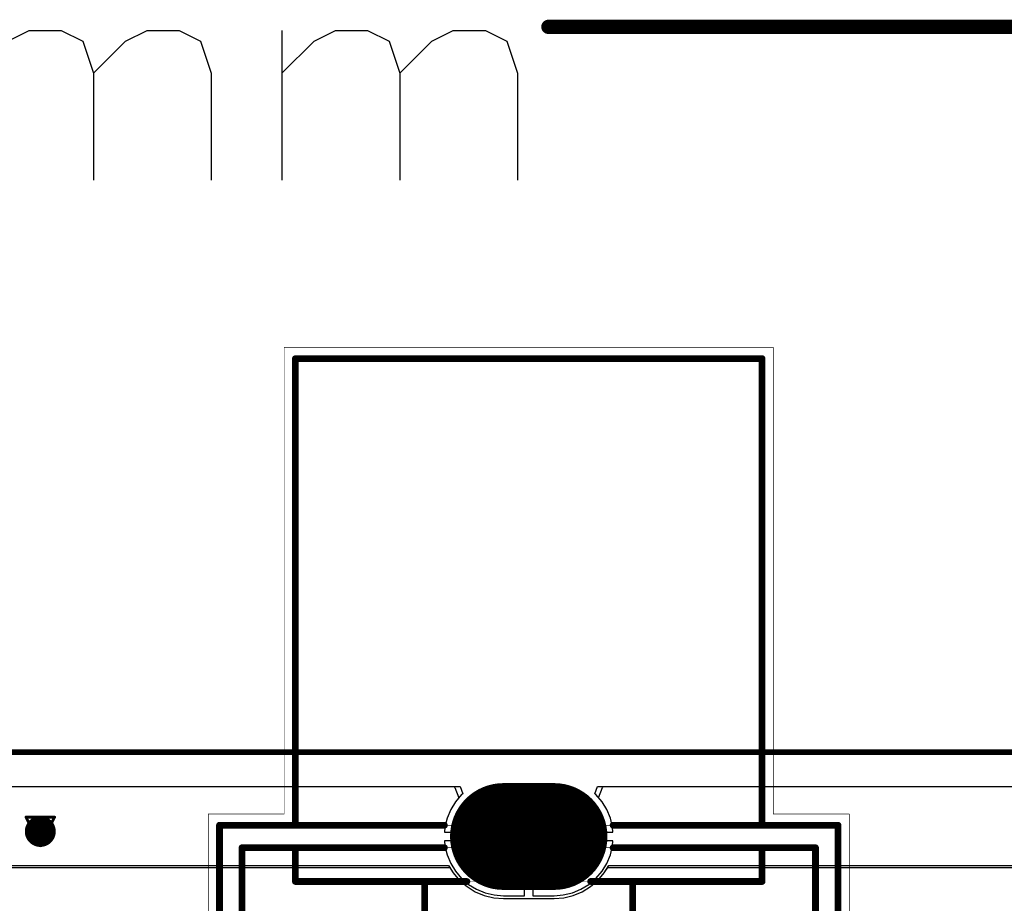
# Model space of a CAD drawing. Header units: millimetres. Extents: x 138 to 555, y 26 to 334.
# Tile 642 of 656: x 270 to 287, y 309 to 325. Entities that reach past the tile are written whole.
import ezdxf

# ---------------------------------------------------------------- set-up
doc = ezdxf.new("R2010")
doc.units = ezdxf.units.MM
for name, color, linetype in [('BottomLayer', 5, 'Continuous'), ('BottomSolder', 6, 'Continuous'), ('DrillDrawing', 1, 'Continuous'), ('KeepOutLayer', 6, 'Continuous'), ('Mechanical20', 56, 'Continuous'), ('Mechanical27', 56, 'Continuous'), ('Mechanical30', 56, 'Continuous'), ('MidLayer1', 16, 'Continuous'), ('MidLayer2', 76, 'Continuous'), ('MidLayer3', 90, 'Continuous'), ('MidLayer4', 156, 'Continuous'), ('MultiLayer', 9, 'Continuous'), ('PadHoleLayer', 156, 'Continuous'), ('TopLayer', 1, 'Continuous'), ('TopOverlay', 2, 'Continuous'), ('TopPaste', 8, 'Continuous'), ('TopSolder', 216, 'Continuous'), ('ViaHoleLayer', 16, 'Continuous')]:
    doc.layers.add(name, color=color, linetype=linetype)

# ---------------------------------------------------------------- blocks, each defined once
blk = doc.blocks.new('CON_SMD_RCA_SOCKET_CUI_RCJ_013_SMT_515')
at = {"layer": 'BottomLayer', "const_width": 1.8}
blk.add_lwpolyline([(0, 0.45), (0, -0.45)], dxfattribs=at)
at = {"layer": 'BottomLayer', "const_width": 0.9}
for points in [[(-0.45, 0.45, 1), (0.45, 0.45, 1)], [(-0.45, -0.45, 1), (0.45, -0.45, 1)]]:
    blk.add_lwpolyline(points, format="xyb", close=True, dxfattribs=at)
at = {"layer": 'BottomSolder', "const_width": 1.9}
blk.add_lwpolyline([(0, 0.45), (0, -0.45)], dxfattribs=at)
at = {"layer": 'BottomSolder', "const_width": 0.95}
for points in [[(-0.475, 0.45, 1), (0.475, 0.45, 1)], [(-0.475, -0.45, 1), (0.475, -0.45, 1)]]:
    blk.add_lwpolyline(points, format="xyb", close=True, dxfattribs=at)
at = {"layer": 'Mechanical20', "const_width": 0.01}
for points in [[(7.25, 7.75), (4.75, 7.75)], [(4.75, 5.7), (4.75, 7.75)], [(7.25, -1.45), (7.25, 7.75)], [(4.75, 5.7), (-0.4, 5.7)], [(-0.4, 4.35), (-0.4, 5.7)], [(-8.7, -4.35), (-8.7, 4.35)], [(-0.4, 4.35), (-8.7, 4.35)], [(7.25, -7.75), (7.25, -1.45)], [(-0.4, -4.35), (-8.7, -4.35)], [(-0.4, -5.7), (-0.4, -4.35)], [(4.75, -5.7), (-0.4, -5.7)], [(4.75, -7.75), (4.75, -5.7)], [(7.25, -7.75), (4.75, -7.75)]]:
    blk.add_lwpolyline(points, dxfattribs=at)
at = {"layer": 'Mechanical20', "const_width": 0.005}
for points in [[(4.748, 7.75, 1), (4.753, 7.75, 1)], [(4.748, 7.75, 1), (4.753, 7.75, 1)], [(7.248, 7.75, 1), (7.253, 7.75, 1)], [(7.248, 7.75, 1), (7.253, 7.75, 1)], [(-0.402, 5.7, 1), (-0.397, 5.7, 1)], [(-0.402, 5.7, 1), (-0.397, 5.7, 1)], [(4.748, 5.7, 1), (4.753, 5.7, 1)], [(4.748, 5.7, 1), (4.753, 5.7, 1)], [(-8.702, 4.35, 1), (-8.698, 4.35, 1)], [(-8.702, 4.35, 1), (-8.698, 4.35, 1)], [(-0.402, 4.35, 1), (-0.397, 4.35, 1)], [(-0.402, 4.35, 1), (-0.397, 4.35, 1)], [(7.248, -1.45, 1), (7.253, -1.45, 1)], [(7.248, -1.45, 1), (7.253, -1.45, 1)], [(-8.702, -4.35, 1), (-8.698, -4.35, 1)], [(-8.702, -4.35, 1), (-8.698, -4.35, 1)], [(-0.402, -4.35, 1), (-0.397, -4.35, 1)], [(-0.402, -4.35, 1), (-0.397, -4.35, 1)], [(-0.402, -5.7, 1), (-0.397, -5.7, 1)], [(-0.402, -5.7, 1), (-0.397, -5.7, 1)], [(4.748, -5.7, 1), (4.753, -5.7, 1)], [(4.748, -5.7, 1), (4.753, -5.7, 1)], [(4.748, -7.75, 1), (4.753, -7.75, 1)], [(4.748, -7.75, 1), (4.753, -7.75, 1)], [(7.248, -7.75, 1), (7.253, -7.75, 1)], [(7.248, -7.75, 1), (7.253, -7.75, 1)]]:
    blk.add_lwpolyline(points, format="xyb", close=True, dxfattribs=at)
at = {"layer": 'Mechanical27'}
for p, q in [((5.87, 6.75), (6.394, 6.75)), ((6.394, 6.75), (6.108, 6.369)), ((6.108, 6.369), (6.251, 6.369)), ((6.251, 6.369), (6.346, 6.321)), ((6.346, 6.321), (6.394, 6.274)), ((6.394, 6.274), (6.442, 6.131)), ((6.442, 6.131), (6.442, 6.036)), ((6.442, 6.036), (6.394, 5.893)), ((5.823, 5.845), (5.775, 5.94)), ((5.87, 5.798), (5.823, 5.845)), ((6.013, 5.75), (5.87, 5.798)), ((6.299, 5.798), (6.156, 5.75)), ((6.394, 5.893), (6.299, 5.798)), ((6.156, 5.75), (6.013, 5.75)), ((-0.675, 0.309), (-0.58, 0.357)), ((-0.58, 0.357), (-0.437, 0.5)), ((-0.437, 0.5), (-0.437, -0.5)), ((6.101, 0.5), (5.625, -0.167)), ((6.101, 0.5), (6.101, -0.5)), ((5.625, -0.167), (6.339, -0.167)), ((5.918, -5.798), (6.013, -5.75)), ((6.013, -5.75), (6.203, -5.75)), ((6.203, -5.75), (6.299, -5.798)), ((5.823, -5.941), (5.87, -5.845)), ((5.823, -5.988), (5.823, -5.941)), ((5.87, -5.845), (5.918, -5.798)), ((6.299, -5.798), (6.346, -5.845)), ((6.346, -5.845), (6.394, -5.941)), ((6.394, -5.941), (6.394, -6.036)), ((6.394, -6.036), (6.346, -6.131)), ((6.251, -6.274), (5.775, -6.75)), ((6.346, -6.131), (6.251, -6.274)), ((5.775, -6.75), (6.442, -6.75))]:
    blk.add_line(p, q, dxfattribs=at)
at = {"layer": 'Mechanical27', "const_width": 0.01}
for points in [[(6.5, 7), (5.5, 7)], [(5.5, 5.5), (5.5, 7)], [(6.5, 5.5), (6.5, 7)], [(-0.2, -5.5), (-0.2, 5.5)], [(6.5, 5.5), (-0.2, 5.5)], [(4, 5.1), (4, 5.5)], [(6.5, 5.1), (6.5, 5.5)], [(6.5, 5.1), (0.2, 5.1)], [(0.2, -5.1), (0.2, 5.1)], [(-8.5, -4.15), (-8.5, 4.15)], [(-0.2, 4.15), (-8.5, 4.15)], [(0.8, 4.15), (0.2, 4.15)], [(0.8, -4.15), (0.8, 4.15)], [(5.1, 1.85), (0.8, 1.85)], [(5.1, -1.85), (5.1, 1.85)], [(6.5, 0.5), (5.1, 0.5)], [(6.5, -0.5), (6.5, 0.5)], [(6.5, -0.5), (5.1, -0.5)], [(5.1, -1.85), (0.8, -1.85)], [(-0.2, -4.15), (-8.5, -4.15)], [(0.8, -4.15), (0.2, -4.15)], [(6.5, -5.1), (0.2, -5.1)], [(4, -5.5), (4, -5.1)], [(6.5, -5.5), (6.5, -5.1)], [(6.5, -5.5), (-0.2, -5.5)], [(5.5, -7), (5.5, -5.5)], [(6.5, -7), (6.5, -5.5)], [(6.5, -7), (5.5, -7)]]:
    blk.add_lwpolyline(points, dxfattribs=at)
at = {"layer": 'Mechanical27', "const_width": 0.005}
for points in [[(5.497, 7, 1), (5.502, 7, 1)], [(5.497, 7, 1), (5.502, 7, 1)], [(6.498, 7, 1), (6.502, 7, 1)], [(6.498, 7, 1), (6.502, 7, 1)], [(-0.202, 5.5, 1), (-0.198, 5.5, 1)], [(-0.202, 5.5, 1), (-0.198, 5.5, 1)], [(3.998, 5.5, 1), (4.002, 5.5, 1)], [(5.497, 5.5, 1), (5.502, 5.5, 1)], [(6.498, 5.5, 1), (6.502, 5.5, 1)], [(6.498, 5.5, 1), (6.502, 5.5, 1)], [(6.498, 5.5, 1), (6.502, 5.5, 1)], [(0.198, 5.1, 1), (0.202, 5.1, 1)], [(0.198, 5.1, 1), (0.202, 5.1, 1)], [(3.998, 5.1, 1), (4.002, 5.1, 1)], [(6.498, 5.1, 1), (6.502, 5.1, 1)], [(6.498, 5.1, 1), (6.502, 5.1, 1)], [(-8.503, 4.15, 1), (-8.498, 4.15, 1)], [(-8.503, 4.15, 1), (-8.498, 4.15, 1)], [(-0.202, 4.15, 1), (-0.198, 4.15, 1)], [(0.198, 4.15, 1), (0.202, 4.15, 1)], [(0.798, 4.15, 1), (0.803, 4.15, 1)], [(0.798, 4.15, 1), (0.803, 4.15, 1)], [(0.798, 1.85, 1), (0.803, 1.85, 1)], [(5.098, 1.85, 1), (5.102, 1.85, 1)], [(5.098, 1.85, 1), (5.102, 1.85, 1)], [(5.098, 0.5, 1), (5.102, 0.5, 1)], [(6.498, 0.5, 1), (6.502, 0.5, 1)], [(6.498, 0.5, 1), (6.502, 0.5, 1)], [(5.098, -0.5, 1), (5.102, -0.5, 1)], [(6.498, -0.5, 1), (6.502, -0.5, 1)], [(6.498, -0.5, 1), (6.502, -0.5, 1)], [(0.798, -1.85, 1), (0.803, -1.85, 1)], [(5.098, -1.85, 1), (5.102, -1.85, 1)], [(5.098, -1.85, 1), (5.102, -1.85, 1)], [(-8.503, -4.15, 1), (-8.498, -4.15, 1)], [(-8.503, -4.15, 1), (-8.498, -4.15, 1)], [(-0.202, -4.15, 1), (-0.198, -4.15, 1)], [(0.198, -4.15, 1), (0.202, -4.15, 1)], [(0.798, -4.15, 1), (0.803, -4.15, 1)], [(0.798, -4.15, 1), (0.803, -4.15, 1)], [(0.198, -5.1, 1), (0.202, -5.1, 1)], [(0.198, -5.1, 1), (0.202, -5.1, 1)], [(3.998, -5.1, 1), (4.002, -5.1, 1)], [(6.498, -5.1, 1), (6.502, -5.1, 1)], [(6.498, -5.1, 1), (6.502, -5.1, 1)], [(-0.202, -5.5, 1), (-0.198, -5.5, 1)], [(-0.202, -5.5, 1), (-0.198, -5.5, 1)], [(3.998, -5.5, 1), (4.002, -5.5, 1)], [(5.497, -5.5, 1), (5.502, -5.5, 1)], [(6.498, -5.5, 1), (6.502, -5.5, 1)], [(6.498, -5.5, 1), (6.502, -5.5, 1)], [(6.498, -5.5, 1), (6.502, -5.5, 1)], [(5.497, -7, 1), (5.502, -7, 1)], [(5.497, -7, 1), (5.502, -7, 1)], [(6.498, -7, 1), (6.502, -7, 1)], [(6.498, -7, 1), (6.502, -7, 1)]]:
    blk.add_lwpolyline(points, format="xyb", close=True, dxfattribs=at)
at = {"layer": 'MidLayer1', "const_width": 1.8}
blk.add_lwpolyline([(0, 0.45), (0, -0.45)], dxfattribs=at)
at = {"layer": 'MidLayer1', "const_width": 0.9}
for points in [[(-0.45, 0.45, 1), (0.45, 0.45, 1)], [(-0.45, -0.45, 1), (0.45, -0.45, 1)]]:
    blk.add_lwpolyline(points, format="xyb", close=True, dxfattribs=at)
at = {"layer": 'MidLayer2', "const_width": 1.8}
blk.add_lwpolyline([(0, 0.45), (0, -0.45)], dxfattribs=at)
at = {"layer": 'MidLayer2', "const_width": 0.9}
for points in [[(-0.45, 0.45, 1), (0.45, 0.45, 1)], [(-0.45, -0.45, 1), (0.45, -0.45, 1)]]:
    blk.add_lwpolyline(points, format="xyb", close=True, dxfattribs=at)
at = {"layer": 'MidLayer3', "const_width": 1.8}
blk.add_lwpolyline([(0, 0.45), (0, -0.45)], dxfattribs=at)
at = {"layer": 'MidLayer3', "const_width": 0.9}
for points in [[(-0.45, 0.45, 1), (0.45, 0.45, 1)], [(-0.45, -0.45, 1), (0.45, -0.45, 1)]]:
    blk.add_lwpolyline(points, format="xyb", close=True, dxfattribs=at)
at = {"layer": 'MidLayer4', "const_width": 1.8}
blk.add_lwpolyline([(0, 0.45), (0, -0.45)], dxfattribs=at)
at = {"layer": 'MidLayer4', "const_width": 0.9}
for points in [[(-0.45, 0.45, 1), (0.45, 0.45, 1)], [(-0.45, -0.45, 1), (0.45, -0.45, 1)]]:
    blk.add_lwpolyline(points, format="xyb", close=True, dxfattribs=at)
at = {"layer": 'MultiLayer', "const_width": 1.8}
blk.add_lwpolyline([(0, 0.45), (0, -0.45)], dxfattribs=at)
at = {"layer": 'MultiLayer', "const_width": 0.9}
for points in [[(-0.45, 0.45, 1), (0.45, 0.45, 1)], [(-0.45, -0.45, 1), (0.45, -0.45, 1)]]:
    blk.add_lwpolyline(points, format="xyb", close=True, dxfattribs=at)
at = {"layer": 'PadHoleLayer', "const_width": 0.25}
blk.add_lwpolyline([(-0.175, 0.375), (0.175, 0.375, -1), (0.175, -0.375), (-0.175, -0.375, -1)], format="xyb", close=True, dxfattribs=at)
at = {"layer": 'TopLayer', "const_width": 1.8}
blk.add_lwpolyline([(0, 0.45), (0, -0.45)], dxfattribs=at)
at = {"layer": 'TopLayer', "const_width": 0.9}
for points in [[(-0.45, 0.45, 1), (0.45, 0.45, 1)], [(-0.45, -0.45, 1), (0.45, -0.45, 1)]]:
    blk.add_lwpolyline(points, format="xyb", close=True, dxfattribs=at)
at = {"layer": 'TopLayer'}
for points in [[(4.9, 5.1), (7.1, 5.1), (4.9, 7.6), (7.1, 7.6)], [(4.9, -1.3), (7.1, -1.3), (4.9, 1.3), (7.1, 1.3)], [(4.9, -7.6), (7.1, -7.6), (4.9, -5.1), (7.1, -5.1)]]:
    blk.add_solid(points, dxfattribs=at)
at = {"layer": 'TopOverlay'}
for p, q in [((6.336, 1.508), (6.336, 2.365)), ((5.536, 2.079), (6.336, 1.508)), ((5.536, 2.079), (6.736, 2.079))]:
    blk.add_line(p, q, dxfattribs=at)
at = {"layer": 'TopOverlay', "const_width": 0.12}
for points in [[(4.75, 5.5), (-0.2, 5.5)], [(-0.2, 1.5), (-0.2, 5.5)], [(4, 5.1), (4, 5.5)], [(4.75, 5.1), (0.2, 5.1)], [(0.2, 1.5), (0.2, 5.1)], [(-0.2, 4.15), (-8.5, 4.15)], [(-8.5, -4.15), (-8.5, 4.15)], [(0.8, 4.15), (0.2, 4.15)], [(0.8, 1.1), (0.8, 4.15)], [(5.1, 1.85), (0.8, 1.85)], [(5.1, 1.45), (5.1, 1.85)], [(0.8, -4.15), (0.8, -1.1)], [(5.1, -1.85), (5.1, -1.45)], [(-0.2, -5.5), (-0.2, -1.5)], [(0.2, -5.1), (0.2, -1.5)], [(5.1, -1.85), (0.8, -1.85)], [(-0.2, -4.15), (-8.5, -4.15)], [(0.8, -4.15), (0.2, -4.15)], [(4.75, -5.1), (0.2, -5.1)], [(4, -5.5), (4, -5.1)], [(4.75, -5.5), (-0.2, -5.5)]]:
    blk.add_lwpolyline(points, dxfattribs=at)
at = {"layer": 'TopOverlay', "const_width": 0.06}
for points in [[(-0.23, 5.5, 1), (-0.17, 5.5, 1)], [(-0.23, 5.5, 1), (-0.17, 5.5, 1)], [(3.97, 5.5, 1), (4.03, 5.5, 1)], [(4.72, 5.5, 1), (4.78, 5.5, 1)], [(0.17, 5.1, 1), (0.23, 5.1, 1)], [(0.17, 5.1, 1), (0.23, 5.1, 1)], [(3.97, 5.1, 1), (4.03, 5.1, 1)], [(4.72, 5.1, 1), (4.78, 5.1, 1)], [(-8.53, 4.15, 1), (-8.47, 4.15, 1)], [(-8.53, 4.15, 1), (-8.47, 4.15, 1)], [(-0.23, 4.15, 1), (-0.17, 4.15, 1)], [(0.17, 4.15, 1), (0.23, 4.15, 1)], [(0.77, 4.15, 1), (0.83, 4.15, 1)], [(0.77, 4.15, 1), (0.83, 4.15, 1)], [(0.77, 1.85, 1), (0.83, 1.85, 1)], [(5.07, 1.85, 1), (5.13, 1.85, 1)], [(5.07, 1.85, 1), (5.13, 1.85, 1)], [(-0.23, 1.5, 1), (-0.17, 1.5, 1)], [(0.17, 1.5, 1), (0.23, 1.5, 1)], [(5.07, 1.45, 1), (5.13, 1.45, 1)], [(0.77, 1.1, 1), (0.83, 1.1, 1)], [(0.77, -1.1, 1), (0.83, -1.1, 1)], [(5.07, -1.45, 1), (5.13, -1.45, 1)], [(-0.23, -1.5, 1), (-0.17, -1.5, 1)], [(0.17, -1.5, 1), (0.23, -1.5, 1)], [(0.77, -1.85, 1), (0.83, -1.85, 1)], [(5.07, -1.85, 1), (5.13, -1.85, 1)], [(5.07, -1.85, 1), (5.13, -1.85, 1)], [(-8.53, -4.15, 1), (-8.47, -4.15, 1)], [(-8.53, -4.15, 1), (-8.47, -4.15, 1)], [(-0.23, -4.15, 1), (-0.17, -4.15, 1)], [(0.17, -4.15, 1), (0.23, -4.15, 1)], [(0.77, -4.15, 1), (0.83, -4.15, 1)], [(0.77, -4.15, 1), (0.83, -4.15, 1)], [(0.17, -5.1, 1), (0.23, -5.1, 1)], [(0.17, -5.1, 1), (0.23, -5.1, 1)], [(3.97, -5.1, 1), (4.03, -5.1, 1)], [(4.72, -5.1, 1), (4.78, -5.1, 1)], [(-0.23, -5.5, 1), (-0.17, -5.5, 1)], [(-0.23, -5.5, 1), (-0.17, -5.5, 1)], [(3.97, -5.5, 1), (4.03, -5.5, 1)], [(4.72, -5.5, 1), (4.78, -5.5, 1)]]:
    blk.add_lwpolyline(points, format="xyb", close=True, dxfattribs=at)
at = {"layer": 'TopPaste'}
for points in [[(4.9, 5.1), (7.1, 5.1), (4.9, 7.6), (7.1, 7.6)], [(4.9, -1.3), (7.1, -1.3), (4.9, 1.3), (7.1, 1.3)], [(4.9, -7.6), (7.1, -7.6), (4.9, -5.1), (7.1, -5.1)]]:
    blk.add_solid(points, dxfattribs=at)
at = {"layer": 'TopSolder', "const_width": 1.9}
blk.add_lwpolyline([(0, 0.45), (0, -0.45)], dxfattribs=at)
at = {"layer": 'TopSolder', "const_width": 0.95}
for points in [[(-0.475, 0.45, 1), (0.475, 0.45, 1)], [(-0.475, -0.45, 1), (0.475, -0.45, 1)]]:
    blk.add_lwpolyline(points, format="xyb", close=True, dxfattribs=at)
at = {"layer": 'TopSolder'}
for points in [[(4.85, 5.05), (7.15, 5.05), (4.85, 7.65), (7.15, 7.65)], [(4.85, -1.35), (7.15, -1.35), (4.85, 1.35), (7.15, 1.35)], [(4.85, -7.65), (7.15, -7.65), (4.85, -5.05), (7.15, -5.05)]]:
    blk.add_solid(points, dxfattribs=at)

msp = doc.modelspace()

# ---------------------------------------------------------------- linework, layer by layer
at = {"layer": 'BottomLayer'}
for p, q in [((263.149, 310.896), (277.491, 310.896)), ((277.491, 310.896), (277.507, 310.879)), ((277.507, 310.879), (277.577, 310.696)), ((280.063, 310.696), (280.134, 310.879)), ((280.134, 310.879), (280.149, 310.896)), ((280.149, 310.896), (308.25, 310.896)), ((277.577, 310.696), (277.518, 310.626)), ((280.123, 310.626), (280.063, 310.696)), ((277.432, 310.486), (277.369, 310.333)), ((277.518, 310.626), (277.432, 310.486)), ((280.209, 310.486), (280.123, 310.626)), ((280.272, 310.333), (280.209, 310.486)), ((277.369, 310.333), (277.33, 310.172)), ((280.311, 310.172), (280.272, 310.333)), ((277.33, 310.172), (277.323, 310.082)), ((280.318, 310.082), (280.311, 310.172)), ((277.323, 310.082), (278.82, 310.082)), ((278.82, 310.082), (280.318, 310.082)), ((278.745, 309.932), (277.323, 309.932)), ((277.323, 309.932), (277.33, 309.843)), ((277.33, 309.843), (277.369, 309.682)), ((278.745, 308.954), (278.745, 309.932)), ((280.318, 309.932), (278.895, 309.932)), ((278.895, 309.932), (278.895, 308.954)), ((280.272, 309.682), (280.311, 309.843)), ((280.311, 309.843), (280.318, 309.932)), ((277.369, 309.682), (277.432, 309.529)), ((280.209, 309.529), (280.272, 309.682)), ((277.432, 309.529), (277.518, 309.388)), ((280.123, 309.388), (280.209, 309.529)), ((277.518, 309.388), (277.626, 309.263)), ((277.626, 309.263), (277.751, 309.155)), ((279.89, 309.155), (280.015, 309.263)), ((280.015, 309.263), (280.123, 309.388)), ((277.751, 309.155), (277.892, 309.069)), ((277.892, 309.069), (278.045, 309.006)), ((279.596, 309.006), (279.749, 309.069)), ((279.749, 309.069), (279.89, 309.155)), ((278.045, 309.006), (278.206, 308.967)), ((278.206, 308.967), (278.37, 308.954)), ((278.37, 308.954), (278.745, 308.954)), ((278.895, 308.954), (279.27, 308.954)), ((279.27, 308.954), (279.435, 308.967)), ((279.435, 308.967), (279.596, 309.006))]:
    msp.add_line(p, q, dxfattribs=at)
at = {"layer": 'BottomLayer', "const_width": 0.275}
msp.add_lwpolyline([(269.996, 310.097, 1), (270.271, 310.097, 1)], format="xyb", close=True, dxfattribs=at)
at = {"layer": 'DrillDrawing'}
for p, q in [((269.555, 324.155), (269.936, 324.345)), ((269.936, 324.345), (270.507, 324.345)), ((270.507, 324.345), (270.888, 324.155)), ((271.65, 324.155), (272.031, 324.345)), ((272.031, 324.345), (272.602, 324.345)), ((272.602, 324.345), (272.983, 324.155)), ((274.43, 324.345), (274.43, 321.679)), ((275.001, 324.155), (275.382, 324.345)), ((275.382, 324.345), (275.954, 324.345)), ((275.954, 324.345), (276.335, 324.155)), ((277.096, 324.155), (277.477, 324.345)), ((277.477, 324.345), (278.048, 324.345)), ((278.048, 324.345), (278.429, 324.155)), ((270.888, 324.155), (271.079, 323.583)), ((271.079, 323.583), (271.65, 324.155)), ((272.983, 324.155), (273.173, 323.583)), ((274.43, 323.583), (275.001, 324.155)), ((276.335, 324.155), (276.525, 323.583)), ((276.525, 323.583), (277.096, 324.155)), ((278.429, 324.155), (278.62, 323.583)), ((271.079, 323.583), (271.079, 321.679)), ((273.173, 323.583), (273.173, 321.679)), ((276.525, 323.583), (276.525, 321.679)), ((278.62, 323.583), (278.62, 321.679)), ((278.939, 310.211), (278.6, 310.211)), ((278.6, 310.211), (278.6, 309.957)), ((278.6, 309.957), (278.77, 309.957)), ((278.77, 309.957), (278.6, 309.957)), ((278.6, 309.957), (278.6, 309.703))]:
    msp.add_line(p, q, dxfattribs=at)
for points, const_width in [([(279.17, 324.409), (368.82, 324.409)], 0.254), ([(160.82, 311.507), (368.82, 311.507)], 0.1), ([(269.879, 310.351), (270.387, 310.351)], 0.0508), ([(269.879, 310.351), (270.133, 309.843)], 0.0508), ([(270.133, 309.843), (270.387, 310.351)], 0.0508), ([(269.981, 310.249), (270.285, 310.249)], 0.0508), ([(269.981, 310.249), (270.133, 309.944)], 0.0508), ([(270.133, 309.944), (270.285, 310.249)], 0.0508)]:
    msp.add_lwpolyline(points, dxfattribs=dict(at, const_width=const_width))
for points, const_width in [([(279.106, 324.409, 1), (279.233, 324.409, 1)], 0.127), ([(269.866, 310.351, 1), (269.892, 310.351, 1)], 0.0254), ([(269.866, 310.351, 1), (269.892, 310.351, 1)], 0.0254), ([(270.374, 310.351, 1), (270.4, 310.351, 1)], 0.0254), ([(270.374, 310.351, 1), (270.4, 310.351, 1)], 0.0254), ([(269.968, 310.249, 1), (269.993, 310.249, 1)], 0.0254), ([(269.968, 310.249, 1), (269.993, 310.249, 1)], 0.0254), ([(270.273, 310.249, 1), (270.298, 310.249, 1)], 0.0254), ([(270.273, 310.249, 1), (270.298, 310.249, 1)], 0.0254), ([(270.12, 309.944, 1), (270.146, 309.944, 1)], 0.0254), ([(270.12, 309.944, 1), (270.146, 309.944, 1)], 0.0254), ([(270.12, 309.843, 1), (270.146, 309.843, 1)], 0.0254), ([(270.12, 309.843, 1), (270.146, 309.843, 1)], 0.0254)]:
    msp.add_lwpolyline(points, format="xyb", close=True, dxfattribs=dict(at, const_width=const_width))
at = {"layer": 'KeepOutLayer', "const_width": 0.1}
msp.add_lwpolyline([(160.82, 311.507), (368.82, 311.507)], dxfattribs=at)
at = {"layer": 'Mechanical27', "const_width": 0.1}
msp.add_lwpolyline([(160.82, 311.507), (368.82, 311.507)], dxfattribs=at)
at = {"layer": 'Mechanical30', "const_width": 0.1}
msp.add_lwpolyline([(160.82, 311.507), (368.82, 311.507)], dxfattribs=at)
at = {"layer": 'MidLayer1'}
for p, q in [((263.224, 309.458), (277.417, 309.458)), ((277.417, 309.458), (277.478, 309.359)), ((280.163, 309.359), (280.224, 309.458)), ((280.224, 309.458), (364.199, 309.458)), ((277.478, 309.359), (277.59, 309.227)), ((280.051, 309.227), (280.163, 309.359)), ((277.59, 309.227), (277.722, 309.115)), ((277.722, 309.115), (277.87, 309.024)), ((279.771, 309.024), (279.919, 309.115)), ((279.919, 309.115), (280.051, 309.227)), ((277.87, 309.024), (278.029, 308.958)), ((278.029, 308.958), (278.198, 308.918)), ((278.198, 308.918), (278.37, 308.904)), ((278.37, 308.904), (279.27, 308.904)), ((279.27, 308.904), (279.443, 308.918)), ((279.443, 308.918), (279.611, 308.958)), ((279.611, 308.958), (279.771, 309.024))]:
    msp.add_line(p, q, dxfattribs=at)
at = {"layer": 'MidLayer1', "const_width": 0.275}
msp.add_lwpolyline([(269.996, 310.097, 1), (270.271, 310.097, 1)], format="xyb", close=True, dxfattribs=at)
at = {"layer": 'MidLayer2'}
for p, q in [((263.149, 310.896), (277.491, 310.896)), ((277.491, 310.896), (277.507, 310.879)), ((277.507, 310.879), (277.577, 310.696)), ((280.063, 310.696), (280.134, 310.879)), ((280.134, 310.879), (280.149, 310.896)), ((280.149, 310.896), (368.209, 310.896)), ((277.577, 310.696), (277.518, 310.626)), ((280.123, 310.626), (280.063, 310.696)), ((277.432, 310.486), (277.369, 310.333)), ((277.518, 310.626), (277.432, 310.486)), ((280.209, 310.486), (280.123, 310.626)), ((280.272, 310.333), (280.209, 310.486)), ((277.369, 310.333), (277.33, 310.172)), ((280.311, 310.172), (280.272, 310.333)), ((277.33, 310.172), (277.323, 310.082)), ((280.318, 310.082), (280.311, 310.172)), ((277.323, 310.082), (278.82, 310.082)), ((278.82, 310.082), (280.318, 310.082)), ((278.745, 309.932), (277.323, 309.932)), ((277.323, 309.932), (277.33, 309.843)), ((277.33, 309.843), (277.369, 309.682)), ((278.745, 308.954), (278.745, 309.932)), ((280.318, 309.932), (278.895, 309.932)), ((278.895, 309.932), (278.895, 308.954)), ((280.272, 309.682), (280.311, 309.843)), ((280.311, 309.843), (280.318, 309.932)), ((277.369, 309.682), (277.432, 309.529)), ((280.209, 309.529), (280.272, 309.682)), ((277.432, 309.529), (277.518, 309.388)), ((280.123, 309.388), (280.209, 309.529)), ((277.518, 309.388), (277.626, 309.263)), ((277.626, 309.263), (277.751, 309.155)), ((279.89, 309.155), (280.015, 309.263)), ((280.015, 309.263), (280.123, 309.388)), ((277.751, 309.155), (277.892, 309.069)), ((277.892, 309.069), (278.045, 309.006)), ((279.596, 309.006), (279.749, 309.069)), ((279.749, 309.069), (279.89, 309.155)), ((278.045, 309.006), (278.206, 308.967)), ((278.206, 308.967), (278.37, 308.954)), ((278.37, 308.954), (278.745, 308.954)), ((278.895, 308.954), (279.27, 308.954)), ((279.27, 308.954), (279.435, 308.967)), ((279.435, 308.967), (279.596, 309.006))]:
    msp.add_line(p, q, dxfattribs=at)
at = {"layer": 'MidLayer2', "const_width": 0.275}
msp.add_lwpolyline([(269.996, 310.097, 1), (270.271, 310.097, 1)], format="xyb", close=True, dxfattribs=at)
at = {"layer": 'MidLayer3'}
for p, q in [((263.043, 310.896), (277.598, 310.896)), ((277.598, 310.896), (277.645, 310.769)), ((279.996, 310.769), (280.043, 310.896)), ((280.043, 310.896), (368.209, 310.896)), ((277.626, 310.752), (277.518, 310.626)), ((277.645, 310.769), (277.626, 310.752)), ((280.015, 310.752), (279.996, 310.769)), ((280.123, 310.626), (280.015, 310.752)), ((277.432, 310.486), (277.369, 310.333)), ((277.518, 310.626), (277.432, 310.486)), ((280.209, 310.486), (280.123, 310.626)), ((280.272, 310.333), (280.209, 310.486)), ((277.369, 310.333), (277.33, 310.172)), ((280.311, 310.172), (280.272, 310.333)), ((277.33, 310.172), (277.323, 310.082)), ((280.318, 310.082), (280.311, 310.172)), ((277.323, 310.082), (278.82, 310.082)), ((278.82, 310.082), (280.318, 310.082)), ((278.745, 309.932), (277.323, 309.932)), ((277.323, 309.932), (277.33, 309.843)), ((277.33, 309.843), (277.369, 309.682)), ((278.745, 308.954), (278.745, 309.932)), ((280.318, 309.932), (278.895, 309.932)), ((278.895, 309.932), (278.895, 308.954)), ((280.272, 309.682), (280.311, 309.843)), ((280.311, 309.843), (280.318, 309.932)), ((277.369, 309.682), (277.432, 309.529)), ((280.209, 309.529), (280.272, 309.682)), ((277.432, 309.529), (277.518, 309.388)), ((280.123, 309.388), (280.209, 309.529)), ((277.518, 309.388), (277.626, 309.263)), ((277.626, 309.263), (277.751, 309.155)), ((279.89, 309.155), (280.015, 309.263)), ((280.015, 309.263), (280.123, 309.388)), ((277.751, 309.155), (277.892, 309.069)), ((277.892, 309.069), (278.045, 309.006)), ((279.596, 309.006), (279.749, 309.069)), ((279.749, 309.069), (279.89, 309.155)), ((278.045, 309.006), (278.206, 308.967)), ((278.206, 308.967), (278.37, 308.954)), ((278.37, 308.954), (278.745, 308.954)), ((278.895, 308.954), (279.27, 308.954)), ((279.27, 308.954), (279.435, 308.967)), ((279.435, 308.967), (279.596, 309.006))]:
    msp.add_line(p, q, dxfattribs=at)
at = {"layer": 'MidLayer3', "const_width": 0.275}
msp.add_lwpolyline([(269.996, 310.097, 1), (270.271, 310.097, 1)], format="xyb", close=True, dxfattribs=at)
at = {"layer": 'MidLayer4'}
for p, q in [((263.245, 309.493), (277.395, 309.493)), ((277.395, 309.493), (277.478, 309.359)), ((280.163, 309.359), (280.245, 309.493)), ((280.245, 309.493), (366.558, 309.493)), ((277.478, 309.359), (277.59, 309.227)), ((280.051, 309.227), (280.163, 309.359)), ((277.59, 309.227), (277.722, 309.115)), ((277.722, 309.115), (277.87, 309.024)), ((279.771, 309.024), (279.919, 309.115)), ((279.919, 309.115), (280.051, 309.227)), ((277.87, 309.024), (278.029, 308.958)), ((278.029, 308.958), (278.198, 308.918)), ((278.198, 308.918), (278.37, 308.904)), ((278.37, 308.904), (279.27, 308.904)), ((279.27, 308.904), (279.443, 308.918)), ((279.443, 308.918), (279.611, 308.958)), ((279.611, 308.958), (279.771, 309.024))]:
    msp.add_line(p, q, dxfattribs=at)
at = {"layer": 'MidLayer4', "const_width": 0.275}
msp.add_lwpolyline([(269.996, 310.097, 1), (270.271, 310.097, 1)], format="xyb", close=True, dxfattribs=at)
at = {"layer": 'MultiLayer', "const_width": 0.275}
msp.add_lwpolyline([(269.996, 310.097, 1), (270.271, 310.097, 1)], format="xyb", close=True, dxfattribs=at)
at = {"layer": 'TopLayer'}
for p, q in [((263.149, 310.896), (277.491, 310.896)), ((277.491, 310.896), (277.507, 310.879)), ((277.507, 310.879), (277.577, 310.696)), ((280.063, 310.696), (280.134, 310.879)), ((280.134, 310.879), (280.149, 310.896)), ((280.149, 310.896), (368.209, 310.896)), ((277.577, 310.696), (277.518, 310.626)), ((280.123, 310.626), (280.063, 310.696)), ((277.432, 310.486), (277.369, 310.333)), ((277.518, 310.626), (277.432, 310.486)), ((280.209, 310.486), (280.123, 310.626)), ((280.272, 310.333), (280.209, 310.486)), ((277.369, 310.333), (277.33, 310.172)), ((280.311, 310.172), (280.272, 310.333)), ((277.33, 310.172), (277.323, 310.082)), ((280.318, 310.082), (280.311, 310.172)), ((277.323, 310.082), (278.82, 310.082)), ((278.82, 310.082), (280.318, 310.082)), ((278.745, 309.932), (277.323, 309.932)), ((277.323, 309.932), (277.33, 309.843)), ((277.33, 309.843), (277.369, 309.682)), ((278.745, 308.954), (278.745, 309.932)), ((280.318, 309.932), (278.895, 309.932)), ((278.895, 309.932), (278.895, 308.954)), ((280.272, 309.682), (280.311, 309.843)), ((280.311, 309.843), (280.318, 309.932)), ((277.369, 309.682), (277.432, 309.529)), ((280.209, 309.529), (280.272, 309.682)), ((277.432, 309.529), (277.518, 309.388)), ((280.123, 309.388), (280.209, 309.529)), ((277.518, 309.388), (277.626, 309.263)), ((277.626, 309.263), (277.751, 309.155)), ((279.89, 309.155), (280.015, 309.263)), ((280.015, 309.263), (280.123, 309.388)), ((277.751, 309.155), (277.892, 309.069)), ((277.892, 309.069), (278.045, 309.006)), ((279.596, 309.006), (279.749, 309.069)), ((279.749, 309.069), (279.89, 309.155)), ((278.045, 309.006), (278.206, 308.967)), ((278.206, 308.967), (278.37, 308.954)), ((278.37, 308.954), (278.745, 308.954)), ((278.895, 308.954), (279.27, 308.954)), ((279.27, 308.954), (279.435, 308.967)), ((279.435, 308.967), (279.596, 309.006))]:
    msp.add_line(p, q, dxfattribs=at)
at = {"layer": 'TopLayer', "const_width": 0.275}
msp.add_lwpolyline([(269.996, 310.097, 1), (270.271, 310.097, 1)], format="xyb", close=True, dxfattribs=at)
at = {"layer": 'ViaHoleLayer', "const_width": 0.15}
msp.add_lwpolyline([(270.058, 310.097, 1), (270.208, 310.097, 1)], format="xyb", close=True, dxfattribs=at)

# ---------------------------------------------------------------- block references
at = {"rotation": 270}
msp.add_blockref('CON_SMD_RCA_SOCKET_CUI_RCJ_013_SMT_515', (278.82, 310.007), dxfattribs=at)

doc.saveas('drawing.dxf')
